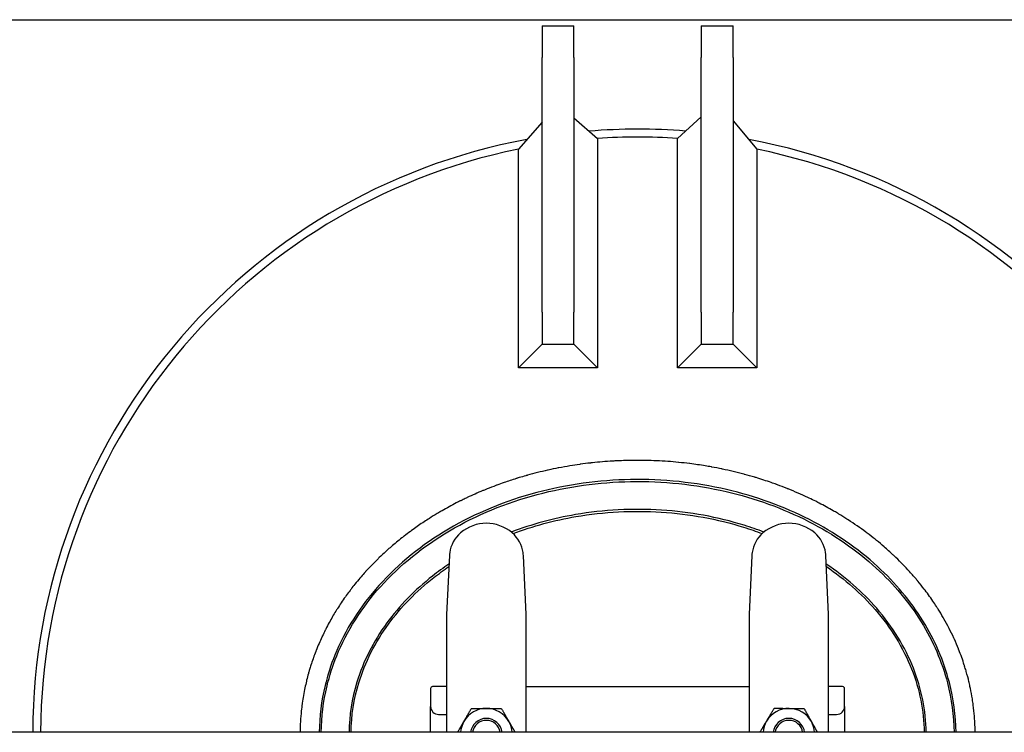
# Model space of a CAD drawing. Header units: inches. Extents: x 24 to 1128, y -94 to 748.
# Tile 416 of 546: x 929 to 960, y 268 to 291. Entities that reach past the tile are written whole.
import ezdxf

# ---------------------------------------------------------------- set-up
doc = ezdxf.new("R2010")
doc.units = ezdxf.units.IN
doc.header["$LTSCALE"] = 32
doc.header["$MEASUREMENT"] = 0
doc.layers.add('Visible (ANSI)', color=7, linetype='Continuous', lineweight=30)

msp = doc.modelspace()

# ---------------------------------------------------------------- linework, layer by layer
at = {"layer": 'Visible (ANSI)'}
for p, q in [((923.19166, 290.50037), (972.62916, 290.50037)), ((945.19166, 290.31287), (946.19166, 290.31287)), ((945.19166, 290.31287), (945.19166, 289.31287)), ((946.19166, 289.31287), (946.19166, 290.31287)), ((950.19166, 290.31287), (951.19166, 290.31287)), ((950.19166, 290.31287), (950.19166, 289.31287)), ((951.19166, 289.31287), (951.19166, 290.31287)), ((945.19166, 281.31287), (945.19166, 289.31287)), ((946.19166, 289.31287), (946.19166, 281.31287)), ((950.19166, 281.31287), (950.19166, 289.31287)), ((951.19166, 289.31287), (951.19166, 281.31287)), ((946.19166, 287.41411), (946.93572, 286.77076)), ((950.19166, 287.45521), (949.44694, 286.77081)), ((951.19166, 287.32586), (951.93639, 286.43512)), ((945.19166, 287.28449), (944.44761, 286.43526)), ((949.44694, 279.56815), (949.44694, 286.77081)), ((944.44761, 279.56882), (944.44761, 286.43526)), ((951.93639, 286.43512), (951.93639, 279.56815)), ((945.19166, 281.31287), (945.19166, 280.31287)), ((946.19166, 280.31287), (946.19166, 281.31287)), ((950.19166, 281.31287), (950.19166, 280.31287)), ((951.19166, 280.31287), (951.19166, 281.31287)), ((945.19166, 280.31287), (944.44761, 279.56882)), ((945.19166, 280.31287), (946.19166, 280.31287)), ((946.19166, 280.31287), (946.93572, 279.56882)), ((950.19166, 280.31287), (949.44694, 279.56815)), ((950.19166, 280.31287), (951.19166, 280.31287)), ((951.19166, 280.31287), (951.93639, 279.56815)), ((946.93572, 279.56882), (944.44761, 279.56882)), ((951.93639, 279.56815), (949.44694, 279.56815)), ((942.28021, 273.67555), (942.19166, 271.82429)), ((944.69166, 271.82429), (944.60312, 273.67555)), ((951.78021, 273.67555), (951.69166, 271.82429)), ((954.19166, 271.82429), (954.10312, 273.67555)), ((942.19166, 271.82429), (942.19166, 269.86392)), ((944.69166, 269.86392), (944.69166, 271.82429)), ((951.69166, 271.82429), (951.69166, 269.86392)), ((954.19166, 269.86392), (954.19166, 271.82429)), ((942.19166, 269.86392), (942.19166, 268.12537)), ((944.69166, 268.12537), (944.69166, 269.86392)), ((951.69166, 269.86392), (951.69166, 268.12537)), ((954.19166, 268.12537), (954.19166, 269.86392)), ((941.69166, 269.50037), (941.69166, 268.93787)), ((942.19166, 269.56287), (941.75416, 269.56287)), ((944.69166, 269.56287), (951.69166, 269.56287)), ((954.62916, 269.56287), (954.19166, 269.56287)), ((954.69166, 268.93787), (954.69166, 269.50037)), ((941.69166, 268.12537), (941.69166, 268.93787)), ((954.69166, 268.93787), (954.69166, 268.12537)), ((941.94166, 268.68787), (942.19166, 268.68787)), ((954.19166, 268.68787), (954.44166, 268.68787)), ((969.45916, 268.12537), (903.20916, 268.12537))]:
    msp.add_line(p, q, dxfattribs=at)
for centre, radius, start, end in [((948.19166, 268.06287), 19, 85.448117, 94.597836), ((948.19166, 268.06287), 19, 85.448117, 94.597836), ((948.19166, 268.06287), 19, 100.538275, 179.811527), ((948.19166, 268.06287), 19, 100.538275, 179.811527), ((948.19166, 268.06287), 18.75, 86.161293, 93.840753), ((948.19166, 268.06287), 19, 0.188473, 79.414979), ((948.19166, 268.06287), 19, 0.188473, 79.414979), ((948.19166, 268.06287), 18.75, 101.518427, 179.809014), ((948.19166, 268.06287), 18.75, 0.190986, 78.47949), ((943.44166, 273.43787), 1.25, 49.428759, 130.571241), ((952.94166, 273.43787), 1.25, 49.428759, 130.571241), ((943.27907, 273.62777), 1, 130.571241, 172.034452), ((943.60426, 273.62777), 1, 7.965548, 49.428759), ((952.77907, 273.62777), 1, 130.571241, 172.034452), ((953.10426, 273.62777), 1, 7.965548, 49.428759), ((941.75416, 269.50037), 0.0625, 90, 180), ((954.62916, 269.50037), 0.0625, 0, 90), ((941.94166, 268.93787), 0.25, 180, 270), ((943.44166, 268.06287), 0.8125, 90, 150), ((943.44166, 268.06287), 0.8125, 30, 90), ((952.94166, 268.06287), 0.8125, 89.252043, 149.252043), ((952.94166, 268.06287), 0.8125, 29.252043, 89.252043), ((954.44166, 268.93787), 0.25, 270, 0), ((943.44166, 268.06287), 0.8125, 150, 175.588274), ((943.44166, 268.06287), 0.50016, 7.178472, 172.821528), ((943.44166, 268.06287), 0.5, 7.180756, 172.819244), ((943.44166, 268.06287), 0.4375, 8.213211, 171.786789), ((943.44166, 268.06287), 0.8125, 4.411726, 30), ((952.94166, 268.06287), 0.8125, 149.252043, 175.588274), ((952.94166, 268.06287), 0.50016, 7.178472, 172.821528), ((952.94166, 268.06287), 0.5, 7.180756, 172.819244), ((952.94166, 268.06287), 0.4375, 8.213211, 171.786789), ((952.94166, 268.06287), 0.8125, 4.411726, 29.252043)]:
    msp.add_arc(centre, radius, start, end, dxfattribs=at)
for points, knots in [([(946.93572, 286.77076), (946.93572, 286.77076), (946.93572, 286.72008), (946.93572, 286.52088), (946.93572, 286.37199), (946.93572, 285.7761), (946.93572, 285.19168), (946.93572, 283.28814), (946.93572, 281.59735), (946.93572, 279.56882)], [-34.0633885, -34.0633885, -34.0633885, -34.0633885, -29.95603258, -29.95603258, -25.75656749, -25.75656749, -16.71650541, -16.71650541, -0.05386964, -0.05386964, -0.05386964, -0.05386964]), ([(948.19166, 276.66367), (948.04614, 276.66367), (947.90046, 276.66125), (947.75499, 276.65642), (947.75378, 276.65638), (947.75257, 276.65634), (947.75135, 276.6563), (947.66083, 276.65328), (947.5704, 276.64931), (947.48015, 276.64443), (947.45681, 276.64316), (947.43348, 276.64184), (947.41016, 276.64045), (947.40799, 276.64032), (947.40581, 276.64019), (947.40364, 276.64006), (947.19221, 276.62738), (946.98113, 276.60958), (946.77068, 276.58667), (946.75609, 276.58508), (946.7415, 276.58346), (946.72691, 276.58183), (946.72285, 276.58137), (946.71879, 276.58091), (946.71473, 276.58045), (946.60605, 276.56814), (946.49747, 276.55446), (946.38908, 276.5394), (946.38412, 276.53871), (946.37915, 276.53802), (946.37418, 276.53733), (946.27112, 276.52289), (946.16822, 276.50721), (946.06556, 276.49028), (945.94976, 276.4712), (945.83417, 276.45052), (945.71888, 276.42825), (945.71215, 276.42695), (945.70542, 276.42565), (945.6987, 276.42434), (945.59455, 276.40405), (945.49064, 276.38245), (945.38704, 276.35957), (945.38039, 276.3581), (945.37374, 276.35662), (945.36709, 276.35514), (945.3662, 276.35494), (945.36531, 276.35475), (945.36442, 276.35455), (945.15231, 276.30727), (944.94116, 276.25448), (944.73171, 276.19621), (944.72262, 276.19368), (944.71353, 276.19114), (944.70445, 276.18859), (944.69526, 276.18602), (944.68607, 276.18343), (944.67688, 276.18082), (944.60842, 276.16144), (944.54009, 276.14146), (944.47192, 276.12087), (944.45087, 276.11452), (944.42984, 276.1081), (944.40882, 276.10163), (944.39901, 276.09861), (944.3892, 276.09558), (944.3794, 276.09254), (944.25129, 276.05275), (944.12378, 276.01084), (943.99709, 275.96684), (943.92253, 275.94095), (943.84816, 275.9143), (943.77405, 275.88691), (943.76296, 275.88281), (943.75188, 275.8787), (943.7408, 275.87457), (943.64768, 275.83984), (943.55497, 275.80393), (943.46277, 275.76687), (943.45114, 275.7622), (943.43951, 275.7575), (943.42789, 275.75279), (943.39542, 275.73962), (943.36302, 275.7263), (943.33069, 275.71285), (943.16685, 275.64466), (943.00413, 275.57256), (942.84333, 275.49674), (942.83074, 275.4908), (942.81816, 275.48485), (942.8056, 275.47886), (942.76381, 275.45897), (942.72216, 275.43883), (942.68065, 275.41845), (942.65344, 275.40508), (942.62626, 275.3916), (942.59912, 275.378), (942.57814, 275.36748), (942.55718, 275.35689), (942.53625, 275.34623), (942.52324, 275.33961), (942.51024, 275.33296), (942.49725, 275.32628), (942.34636, 275.24871), (942.19701, 275.16757), (942.04999, 275.08317), (942.01314, 275.06201), (941.97637, 275.04062), (941.93971, 275.019), (941.92618, 275.01101), (941.91266, 275.003), (941.89915, 274.99495), (941.8158, 274.94529), (941.73303, 274.89444), (941.65098, 274.84246), (941.63734, 274.83381), (941.62371, 274.82514), (941.61011, 274.81643), (941.55362, 274.78028), (941.4975, 274.7436), (941.44178, 274.70641), (941.32471, 274.62826), (941.2089, 274.54752), (941.09479, 274.46436), (941.0811, 274.45438), (941.06743, 274.44436), (941.05379, 274.43431), (940.98844, 274.38618), (940.92368, 274.33726), (940.85958, 274.28759), (940.84899, 274.27939), (940.83842, 274.27117), (940.82786, 274.26292), (940.81429, 274.25231), (940.80073, 274.24167), (940.7872, 274.23098), (940.67196, 274.13997), (940.55843, 274.04612), (940.44728, 273.94985), (940.40382, 273.91221), (940.36073, 273.8742), (940.31802, 273.83584), (940.31456, 273.83273), (940.31111, 273.82963), (940.30766, 273.82652), (940.29808, 273.81789), (940.28851, 273.80923), (940.27895, 273.80055), (940.2105, 273.73837), (940.14276, 273.675), (940.07593, 273.61058), (940.06325, 273.59835), (940.05059, 273.58608), (940.03798, 273.57377), (939.95386, 273.49175), (939.87128, 273.40808), (939.7906, 273.32309), (939.75038, 273.28073), (939.71049, 273.23789), (939.67097, 273.1946), (939.66353, 273.18645), (939.6561, 273.17828), (939.64868, 273.17009), (939.64435, 273.16532), (939.64003, 273.16053), (939.63571, 273.15575), (939.59154, 273.10678), (939.54787, 273.05728), (939.50475, 273.00728), (939.49344, 272.99415), (939.48216, 272.981), (939.47092, 272.96781), (939.41779, 272.90545), (939.36555, 272.84236), (939.31431, 272.77865), (939.27224, 272.72634), (939.23069, 272.67344), (939.18974, 272.61999), (939.17953, 272.60667), (939.16936, 272.59331), (939.15923, 272.57992), (939.11933, 272.5272), (939.08001, 272.47397), (939.04132, 272.42027), (939.03172, 272.40693), (939.02215, 272.39357), (939.01262, 272.38018), (938.96895, 272.3188), (938.92611, 272.25683), (938.88417, 272.19433), (938.84324, 272.13336), (938.8031, 272.07178), (938.76377, 272.00962), (938.75536, 271.99634), (938.747, 271.98303), (938.73867, 271.96969), (938.70334, 271.91313), (938.66868, 271.85608), (938.63472, 271.79858), (938.62699, 271.78548), (938.61929, 271.77236), (938.61162, 271.75921), (938.57539, 271.69705), (938.53998, 271.63436), (938.50541, 271.57116), (938.46827, 271.50325), (938.43205, 271.43464), (938.39687, 271.36553), (938.39059, 271.35319), (938.38435, 271.34084), (938.37813, 271.32847), (938.34748, 271.26744), (938.31763, 271.206), (938.28863, 271.14422), (938.28304, 271.13233), (938.27749, 271.12043), (938.27197, 271.10852), (938.2423, 271.04447), (938.21355, 270.98007), (938.18574, 270.9154), (938.15421, 270.84208), (938.12371, 270.76796), (938.09436, 270.69323), (938.09005, 270.68226), (938.08577, 270.67128), (938.08151, 270.66028), (938.05622, 270.59499), (938.03181, 270.52926), (938.00834, 270.46321), (938.00469, 270.45293), (938.00107, 270.44265), (937.99746, 270.43236), (937.97419, 270.36594), (937.95189, 270.29923), (937.93058, 270.23236), (937.9158, 270.18596), (937.90146, 270.13934), (937.88756, 270.09252), (937.87797, 270.06018), (937.86859, 270.02775), (937.85943, 269.99524), (937.85704, 269.98678), (937.85468, 269.97832), (937.85232, 269.96985), (937.83281, 269.89962), (937.81434, 269.82904), (937.79694, 269.75822), (937.7951, 269.75071), (937.79327, 269.74319), (937.79145, 269.73568), (937.7745, 269.66573), (937.75862, 269.59557), (937.74381, 269.52531), (937.7099, 269.36443), (937.68147, 269.20216), (937.65867, 269.03866), (937.65799, 269.03381), (937.65732, 269.02895), (937.65666, 269.0241), (937.64634, 268.94894), (937.63721, 268.87352), (937.62929, 268.79786), (937.60598, 268.57529), (937.59317, 268.34969), (937.59115, 268.12538)], [0.714081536, 0.714081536, 0.714081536, 0.714081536, 0.721377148, 0.721377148, 0.721377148, 0.721438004, 0.721438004, 0.721438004, 0.725978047, 0.725978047, 0.725978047, 0.727151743, 0.727151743, 0.727151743, 0.727261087, 0.727261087, 0.727261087, 0.737900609, 0.737900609, 0.737900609, 0.738638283, 0.738638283, 0.738638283, 0.738843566, 0.738843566, 0.738843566, 0.744339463, 0.744339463, 0.744339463, 0.744591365, 0.744591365, 0.744591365, 0.749818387, 0.749818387, 0.749818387, 0.755714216, 0.755714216, 0.755714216, 0.756058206, 0.756058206, 0.756058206, 0.761385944, 0.761385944, 0.761385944, 0.761728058, 0.761728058, 0.761728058, 0.761773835, 0.761773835, 0.761773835, 0.772687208, 0.772687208, 0.772687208, 0.773160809, 0.773160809, 0.773160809, 0.77364007, 0.77364007, 0.77364007, 0.777212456, 0.777212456, 0.777212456, 0.778315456, 0.778315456, 0.778315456, 0.778830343, 0.778830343, 0.778830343, 0.785558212, 0.785558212, 0.785558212, 0.789517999, 0.789517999, 0.789517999, 0.790110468, 0.790110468, 0.790110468, 0.795090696, 0.795090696, 0.795090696, 0.795719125, 0.795719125, 0.795719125, 0.797475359, 0.797475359, 0.797475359, 0.806374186, 0.806374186, 0.806374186, 0.807070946, 0.807070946, 0.807070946, 0.80938802, 0.80938802, 0.80938802, 0.810907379, 0.810907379, 0.810907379, 0.812082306, 0.812082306, 0.812082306, 0.81281276, 0.81281276, 0.81281276, 0.821297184, 0.821297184, 0.821297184, 0.823424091, 0.823424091, 0.823424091, 0.824209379, 0.824209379, 0.824209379, 0.82905597, 0.82905597, 0.82905597, 0.829862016, 0.829862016, 0.829862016, 0.833208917, 0.833208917, 0.833208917, 0.840242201, 0.840242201, 0.840242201, 0.841086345, 0.841086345, 0.841086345, 0.845128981, 0.845128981, 0.845128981, 0.845796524, 0.845796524, 0.845796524, 0.84665504, 0.84665504, 0.84665504, 0.853967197, 0.853967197, 0.853967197, 0.856825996, 0.856825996, 0.856825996, 0.857057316, 0.857057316, 0.857057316, 0.857699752, 0.857699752, 0.857699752, 0.862301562, 0.862301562, 0.862301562, 0.863175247, 0.863175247, 0.863175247, 0.868998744, 0.868998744, 0.868998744, 0.871901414, 0.871901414, 0.871901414, 0.87244826, 0.87244826, 0.87244826, 0.872767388, 0.872767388, 0.872767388, 0.876030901, 0.876030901, 0.876030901, 0.876887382, 0.876887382, 0.876887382, 0.880936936, 0.880936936, 0.880936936, 0.884261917, 0.884261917, 0.884261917, 0.885090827, 0.885090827, 0.885090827, 0.888353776, 0.888353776, 0.888353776, 0.889164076, 0.889164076, 0.889164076, 0.892877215, 0.892877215, 0.892877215, 0.8964997, 0.8964997, 0.8964997, 0.897273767, 0.897273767, 0.897273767, 0.900557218, 0.900557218, 0.900557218, 0.901305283, 0.901305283, 0.901305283, 0.904842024, 0.904842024, 0.904842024, 0.908642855, 0.908642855, 0.908642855, 0.909321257, 0.909321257, 0.909321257, 0.912668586, 0.912668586, 0.912668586, 0.913312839, 0.913312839, 0.913312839, 0.916776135, 0.916776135, 0.916776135, 0.920702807, 0.920702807, 0.920702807, 0.921279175, 0.921279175, 0.921279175, 0.924701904, 0.924701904, 0.924701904, 0.925234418, 0.925234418, 0.925234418, 0.928671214, 0.928671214, 0.928671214, 0.931056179, 0.931056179, 0.931056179, 0.932703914, 0.932703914, 0.932703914, 0.933132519, 0.933132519, 0.933132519, 0.936687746, 0.936687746, 0.936687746, 0.937064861, 0.937064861, 0.937064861, 0.94057388, 0.94057388, 0.94057388, 0.948608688, 0.948608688, 0.948608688, 0.948847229, 0.948847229, 0.948847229, 0.952539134, 0.952539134, 0.952539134, 0.963399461, 0.963399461, 0.963399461, 0.963399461]), ([(958.79218, 268.12537), (958.79124, 268.23109), (958.78792, 268.33707), (958.78218, 268.4432), (958.78211, 268.44464), (958.78203, 268.44608), (958.78195, 268.44752), (958.77877, 268.50565), (958.77487, 268.56385), (958.77025, 268.6219), (958.77006, 268.62424), (958.76988, 268.62658), (958.76969, 268.62892), (958.76028, 268.74582), (958.74796, 268.86231), (958.73281, 268.97824), (958.73225, 268.98252), (958.73169, 268.98679), (958.73113, 268.99106), (958.72383, 269.04607), (958.7159, 269.10096), (958.70734, 269.1557), (958.70652, 269.16093), (958.7057, 269.16617), (958.70487, 269.1714), (958.68692, 269.2845), (958.66627, 269.39697), (958.643, 269.50868), (958.64154, 269.51571), (958.64006, 269.52274), (958.63858, 269.52977), (958.62767, 269.58135), (958.61621, 269.63278), (958.60419, 269.68402), (958.60236, 269.69184), (958.60051, 269.69966), (958.59865, 269.70747), (958.57271, 269.81648), (958.54428, 269.92469), (958.51346, 270.03194), (958.51085, 270.041), (958.50823, 270.05005), (958.50559, 270.0591), (958.49142, 270.10772), (958.47675, 270.15614), (958.46161, 270.20435), (958.45863, 270.21381), (958.45564, 270.22327), (958.45263, 270.23272), (958.45215, 270.23423), (958.45166, 270.23575), (958.45118, 270.23726), (958.39996, 270.39763), (958.34306, 270.55682), (958.28065, 270.71432), (958.2764, 270.72504), (958.27213, 270.73574), (958.26783, 270.74645), (958.22723, 270.84754), (958.18437, 270.94793), (958.13931, 271.04748), (958.13401, 271.05918), (958.12869, 271.07087), (958.12333, 271.08254), (958.02852, 271.28923), (957.92451, 271.49156), (957.81283, 271.6878), (957.80534, 271.70098), (957.79781, 271.71412), (957.79024, 271.72724), (957.73818, 271.81751), (957.68448, 271.90654), (957.62925, 271.99426), (957.62079, 272.0077), (957.61229, 272.02111), (957.60376, 272.03449), (957.56894, 272.08909), (957.53352, 272.14318), (957.49754, 272.19674), (957.40907, 272.32845), (957.31659, 272.4579), (957.2204, 272.5848), (957.2104, 272.598), (957.20036, 272.61117), (957.19028, 272.62431), (957.12706, 272.7067), (957.06229, 272.788), (956.99605, 272.86813), (956.98522, 272.88124), (956.97434, 272.89432), (956.96343, 272.90737), (956.88895, 272.99641), (956.81267, 273.08397), (956.73475, 273.16997), (956.66123, 273.25112), (956.58623, 273.33088), (956.50991, 273.40919), (956.49753, 273.42189), (956.48512, 273.43455), (956.47267, 273.44717), (956.39921, 273.52166), (956.32463, 273.59472), (956.24906, 273.66633), (956.2362, 273.67851), (956.22331, 273.69066), (956.21039, 273.70276), (956.16601, 273.74433), (956.1213, 273.7854), (956.07627, 273.82597), (956.02997, 273.8677), (955.98322, 273.90899), (955.93605, 273.94985), (955.85661, 274.01865), (955.77598, 274.08621), (955.69423, 274.15248), (955.68093, 274.16327), (955.6676, 274.17401), (955.65424, 274.18473), (955.57098, 274.25151), (955.4866, 274.31696), (955.40119, 274.38104), (955.38765, 274.3912), (955.37408, 274.40133), (955.36049, 274.41142), (955.18049, 274.54507), (954.99606, 274.67266), (954.8082, 274.79395), (954.79444, 274.80283), (954.78066, 274.81168), (954.76686, 274.82049), (954.682, 274.87472), (954.59646, 274.92767), (954.51033, 274.97931), (954.49675, 274.98746), (954.48314, 274.99558), (954.46953, 275.00366), (954.42498, 275.03011), (954.38029, 275.0562), (954.33546, 275.08195), (954.1901, 275.16545), (954.04255, 275.2457), (953.89317, 275.32263), (953.88034, 275.32924), (953.86749, 275.33582), (953.85464, 275.34238), (953.8312, 275.35434), (953.80773, 275.36621), (953.7842, 275.378), (953.71471, 275.41283), (953.64484, 275.44694), (953.57463, 275.48034), (953.56212, 275.48629), (953.5496, 275.49221), (953.53707, 275.49812), (953.33383, 275.59388), (953.12776, 275.68361), (952.91962, 275.76725), (952.90793, 275.77194), (952.89624, 275.77662), (952.88454, 275.78128), (952.78477, 275.821), (952.68453, 275.85932), (952.58391, 275.89625), (952.57287, 275.90031), (952.56181, 275.90434), (952.55076, 275.90837), (952.49665, 275.92804), (952.44243, 275.94732), (952.38811, 275.96619), (952.23058, 276.02093), (952.0718, 276.07243), (951.91198, 276.1207), (951.90735, 276.1221), (951.90271, 276.12349), (951.89808, 276.12489), (951.8887, 276.12771), (951.87932, 276.13052), (951.86993, 276.13332), (951.76331, 276.1651), (951.65623, 276.19545), (951.54874, 276.22435), (951.54017, 276.22666), (951.53158, 276.22896), (951.523, 276.23125), (951.30319, 276.28986), (951.08171, 276.34247), (950.85906, 276.38909), (950.85202, 276.39056), (950.84499, 276.39203), (950.83796, 276.39349), (950.73215, 276.41545), (950.62608, 276.43607), (950.5198, 276.45533), (950.51355, 276.45646), (950.5073, 276.45759), (950.50104, 276.45872), (950.43992, 276.4697), (950.37872, 276.48024), (950.31747, 276.49033), (950.157, 276.51678), (949.99603, 276.54018), (949.83471, 276.56056), (949.83018, 276.56113), (949.82565, 276.5617), (949.82111, 276.56227), (949.71077, 276.57609), (949.60025, 276.58849), (949.48955, 276.59948), (949.48594, 276.59984), (949.48233, 276.60019), (949.47872, 276.60055), (949.25161, 276.62291), (949.02382, 276.63933), (948.79572, 276.6498), (948.79398, 276.64988), (948.79223, 276.64996), (948.79049, 276.65004), (948.6763, 276.65524), (948.56203, 276.65895), (948.44773, 276.66118), (948.44697, 276.66119), (948.4462, 276.66121), (948.44543, 276.66122), (948.36085, 276.66285), (948.27625, 276.66367), (948.19166, 276.66367)], [0.465180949, 0.465180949, 0.465180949, 0.465180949, 0.470310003, 0.470310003, 0.470310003, 0.470379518, 0.470379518, 0.470379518, 0.473188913, 0.473188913, 0.473188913, 0.4733022, 0.4733022, 0.4733022, 0.478960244, 0.478960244, 0.478960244, 0.479168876, 0.479168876, 0.479168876, 0.481854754, 0.481854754, 0.481854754, 0.482111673, 0.482111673, 0.482111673, 0.487663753, 0.487663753, 0.487663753, 0.488013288, 0.488013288, 0.488013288, 0.490579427, 0.490579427, 0.490579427, 0.490970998, 0.490970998, 0.490970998, 0.49643604, 0.49643604, 0.49643604, 0.496897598, 0.496897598, 0.496897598, 0.499378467, 0.499378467, 0.499378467, 0.499865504, 0.499865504, 0.499865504, 0.499943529, 0.499943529, 0.499943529, 0.508212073, 0.508212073, 0.508212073, 0.508774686, 0.508774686, 0.508774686, 0.514089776, 0.514089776, 0.514089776, 0.51471438, 0.51471438, 0.51471438, 0.525771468, 0.525771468, 0.525771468, 0.526513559, 0.526513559, 0.526513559, 0.531620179, 0.531620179, 0.531620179, 0.532402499, 0.532402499, 0.532402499, 0.535595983, 0.535595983, 0.535595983, 0.543449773, 0.543449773, 0.543449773, 0.54426645, 0.54426645, 0.54426645, 0.549387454, 0.549387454, 0.549387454, 0.550225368, 0.550225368, 0.550225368, 0.555942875, 0.555942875, 0.555942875, 0.561337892, 0.561337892, 0.561337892, 0.562212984, 0.562212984, 0.562212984, 0.567376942, 0.567376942, 0.567376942, 0.568255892, 0.568255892, 0.568255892, 0.571274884, 0.571274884, 0.571274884, 0.574380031, 0.574380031, 0.574380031, 0.579608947, 0.579608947, 0.579608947, 0.580459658, 0.580459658, 0.580459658, 0.58576209, 0.58576209, 0.58576209, 0.586602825, 0.586602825, 0.586602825, 0.597736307, 0.597736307, 0.597736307, 0.59855173, 0.59855173, 0.59855173, 0.603567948, 0.603567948, 0.603567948, 0.604359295, 0.604359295, 0.604359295, 0.606948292, 0.606948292, 0.606948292, 0.615342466, 0.615342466, 0.615342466, 0.616063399, 0.616063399, 0.616063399, 0.617377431, 0.617377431, 0.617377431, 0.62125971, 0.62125971, 0.62125971, 0.621951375, 0.621951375, 0.621951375, 0.633170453, 0.633170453, 0.633170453, 0.633800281, 0.633800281, 0.633800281, 0.639171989, 0.639171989, 0.639171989, 0.639761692, 0.639761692, 0.639761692, 0.642648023, 0.642648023, 0.642648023, 0.651019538, 0.651019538, 0.651019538, 0.651262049, 0.651262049, 0.651262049, 0.651753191, 0.651753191, 0.651753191, 0.657331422, 0.657331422, 0.657331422, 0.657776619, 0.657776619, 0.657776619, 0.669177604, 0.669177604, 0.669177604, 0.66953771, 0.66953771, 0.66953771, 0.674953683, 0.674953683, 0.674953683, 0.675272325, 0.675272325, 0.675272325, 0.678386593, 0.678386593, 0.678386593, 0.686545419, 0.686545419, 0.686545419, 0.686774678, 0.686774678, 0.686774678, 0.692354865, 0.692354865, 0.692354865, 0.69253689, 0.69253689, 0.69253689, 0.703983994, 0.703983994, 0.703983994, 0.704071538, 0.704071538, 0.704071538, 0.709802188, 0.709802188, 0.709802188, 0.709840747, 0.709840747, 0.709840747, 0.714081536, 0.714081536, 0.714081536, 0.714081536]), ([(958.19125, 268.12536), (958.18599, 268.65186), (958.11626, 269.17786), (957.80933, 270.36659), (957.52657, 271.01969), (956.76692, 272.24575), (956.28763, 272.81757), (955.10519, 273.90171), (954.38177, 274.39813), (952.78118, 275.21644), (951.9009, 275.53415), (950.00661, 275.97262), (948.98768, 276.07871), (946.97243, 276.04348), (945.97619, 275.90611), (944.03756, 275.391), (943.0989, 275.00413), (941.42188, 274.01711), (940.68057, 273.42035), (939.47524, 272.07768), (939.00355, 271.33666), (938.55663, 270.23609), (938.45365, 269.91751), (938.25849, 269.11177), (938.19678, 268.61881), (938.19197, 268.12537)], [-3.13404946, -3.13404946, -3.13404946, -3.13404946, -2.94340155, -2.94340155, -2.69253339, -2.69253339, -2.43809371, -2.43809371, -2.15230182, -2.15230182, -1.86005026, -1.86005026, -1.54831825, -1.54831825, -1.24159364, -1.24159364, -0.92300776, -0.92300776, -0.60953006, -0.60953006, -0.30592245, -0.30592245, -0.18621098, -0.18621098, -0.0075432, -0.0075432, -0.0075432, -0.0075432]), ([(938.25447, 268.12537), (938.25928, 268.61382), (938.32038, 269.1018), (938.51366, 269.89975), (938.61567, 270.21538), (939.05857, 271.30604), (939.52622, 272.04091), (940.72246, 273.37345), (941.4587, 273.96625), (943.1254, 274.9472), (944.05882, 275.33198), (945.98723, 275.84438), (946.97849, 275.98108), (948.98372, 276.01614), (949.9976, 275.91055), (951.88204, 275.47436), (952.75751, 275.15835), (954.34864, 274.34488), (955.06739, 273.85158), (956.24145, 272.77512), (956.71699, 272.20767), (957.47029, 270.99186), (957.75045, 270.34462), (958.05445, 269.16725), (958.1235, 268.64655), (958.12875, 268.12536)], [0.00761718, 0.00761718, 0.00761718, 0.00761718, 0.18621098, 0.18621098, 0.30592245, 0.30592245, 0.60953006, 0.60953006, 0.92300776, 0.92300776, 1.24159364, 1.24159364, 1.54831825, 1.54831825, 1.86005026, 1.86005026, 2.15230182, 2.15230182, 2.43809371, 2.43809371, 2.69253339, 2.69253339, 2.94340155, 2.94340155, 3.13397557, 3.13397557, 3.13397557, 3.13397557]), ([(952.1593, 274.41273), (951.9564, 274.48974), (951.74983, 274.56085), (950.70978, 274.88301), (949.83054, 275.04377), (948.03867, 275.15946), (947.12599, 275.11173), (945.54516, 274.84052), (944.86615, 274.65628), (944.22399, 274.41277)], [1.116988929, 1.116988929, 1.116988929, 1.116988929, 1.191791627, 1.191791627, 1.487974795, 1.487974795, 1.7879037, 1.7879037, 2.024603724, 2.024603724, 2.024603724, 2.024603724]), ([(944.27829, 274.36646), (944.90708, 274.60249), (945.57121, 274.78157), (947.13167, 275.0493), (948.0395, 275.09678), (949.82171, 274.98171), (950.69614, 274.82181), (951.71905, 274.50495), (951.91366, 274.43832), (952.105, 274.36643)], [-2.020635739, -2.020635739, -2.020635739, -2.020635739, -1.7879037, -1.7879037, -1.487974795, -1.487974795, -1.191791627, -1.191791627, -1.120956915, -1.120956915, -1.120956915, -1.120956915]), ([(944.27831, 274.36646), (944.90709, 274.60249), (945.57121, 274.78157), (947.13167, 275.0493), (948.0395, 275.09678), (949.82171, 274.98171), (950.69614, 274.82181), (951.71904, 274.50496), (951.91365, 274.43833), (952.10498, 274.36643)], [-2.020633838, -2.020633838, -2.020633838, -2.020633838, -1.7879037, -1.7879037, -1.487974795, -1.487974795, -1.191791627, -1.191791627, -1.120959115, -1.120959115, -1.120959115, -1.120959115]), ([(942.26747, 273.40786), (942.08951, 273.28813), (941.9175, 273.16299), (941.1935, 272.59326), (940.70929, 272.09604), (939.8923, 270.97771), (939.57449, 270.34999), (939.21835, 269.18448), (939.13556, 268.65521), (939.12952, 268.12537)], [2.284149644, 2.284149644, 2.284149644, 2.284149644, 2.362030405, 2.362030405, 2.624886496, 2.624886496, 2.90825932, 2.90825932, 3.132765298, 3.132765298, 3.132765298, 3.132765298]), ([(957.25381, 268.12537), (957.24606, 268.8068), (957.11094, 269.48722), (956.59129, 270.80516), (956.20077, 271.44102), (955.25333, 272.53345), (954.71898, 273.00187), (954.1159, 273.40791)], [0.008827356, 0.008827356, 0.008827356, 0.008827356, 0.297564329, 0.297564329, 0.593438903, 0.593438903, 0.85744301, 0.85744301, 0.85744301, 0.85744301]), ([(939.19202, 268.12537), (939.19806, 268.64896), (939.27989, 269.17201), (939.63212, 270.32471), (939.94663, 270.94612), (940.75617, 272.05427), (941.23633, 272.54744), (941.94291, 273.10345), (942.10075, 273.21895), (942.26373, 273.32987)], [-3.132663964, -3.132663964, -3.132663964, -3.132663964, -2.90825932, -2.90825932, -2.624886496, -2.624886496, -2.362030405, -2.362030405, -2.289839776, -2.289839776, -2.289839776, -2.289839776]), ([(939.19202, 268.12537), (939.19806, 268.64896), (939.27989, 269.17201), (939.63212, 270.32471), (939.94663, 270.94612), (940.75617, 272.05427), (941.23633, 272.54744), (941.9429, 273.10344), (942.10071, 273.21892), (942.26367, 273.32983)], [-3.132663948, -3.132663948, -3.132663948, -3.132663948, -2.90825932, -2.90825932, -2.624886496, -2.624886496, -2.362030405, -2.362030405, -2.289848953, -2.289848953, -2.289848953, -2.289848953]), ([(954.11962, 273.32991), (954.70262, 272.93283), (955.21951, 272.47706), (956.14924, 271.40505), (956.5359, 270.77526), (957.05002, 269.47134), (957.18356, 268.79883), (957.1913, 268.12537)], [-0.851752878, -0.851752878, -0.851752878, -0.851752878, -0.593438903, -0.593438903, -0.297564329, -0.297564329, -0.00892869, -0.00892869, -0.00892869, -0.00892869]), ([(954.11965, 273.32989), (954.70263, 272.93282), (955.21951, 272.47705), (956.14924, 271.40505), (956.5359, 270.77526), (957.05002, 269.47134), (957.18356, 268.79883), (957.1913, 268.12537)], [-0.851748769, -0.851748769, -0.851748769, -0.851748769, -0.593438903, -0.593438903, -0.297564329, -0.297564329, -0.008928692, -0.008928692, -0.008928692, -0.008928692])]:
    msp.add_open_spline(points, degree=3, knots=knots, dxfattribs=at)
for points in [[(942.28871, 273.76635), (942.2845, 273.73622), (942.28166, 273.70591), (942.28021, 273.67555)], [(944.60312, 273.67555), (944.60167, 273.70586), (944.59884, 273.73617), (944.59461, 273.76635)], [(951.78871, 273.76635), (951.7845, 273.73622), (951.78166, 273.70591), (951.78021, 273.67555)], [(954.10312, 273.67555), (954.10167, 273.70586), (954.09884, 273.73617), (954.09461, 273.76635)]]:
    msp.add_open_spline(points, degree=3, dxfattribs=at)
for points, weights in [([(942.73802, 268.46912), (942.84687, 268.65767), (942.97257, 268.87537)], [1, 1.0379548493, 1]), ([(942.97257, 268.87537), (943.22395, 268.87537), (943.44166, 268.87537)], [1, 1.0379548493, 1]), ([(943.44166, 268.87537), (943.65937, 268.87537), (943.91076, 268.87537)], [1, 1.0379548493, 1]), ([(943.91076, 268.87537), (944.03645, 268.65767), (944.14531, 268.46912)], [1, 1.0379548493, 1]), ([(952.24338, 268.47828), (952.35469, 268.66538), (952.48321, 268.88143)], [1, 1.0379548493, 1]), ([(952.48321, 268.88143), (952.73458, 268.87815), (952.95227, 268.87531)], [1, 1.0379548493, 1]), ([(952.95227, 268.87531), (953.16996, 268.87246), (953.42133, 268.86918)], [1, 1.0379548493, 1]), ([(953.42133, 268.86918), (953.54417, 268.64985), (953.65055, 268.4599)], [1, 1.0379548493, 1]), ([(942.53955, 268.12537), (942.64409, 268.30644), (942.73802, 268.46912)], [1.00922648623, 1.0325806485, 1]), ([(944.14531, 268.46912), (944.23924, 268.30644), (944.34377, 268.12537)], [1, 1.0325806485, 1.00922648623]), ([(952.03344, 268.12537), (952.14438, 268.31185), (952.24338, 268.47828)], [1.00768045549, 1.03361939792, 1]), ([(953.65055, 268.4599), (953.73953, 268.30104), (953.83791, 268.12537)], [1, 1.03154821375, 1.01065043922])]:
    msp.add_rational_spline(points, weights, degree=2, dxfattribs=at)

doc.saveas('drawing.dxf')
